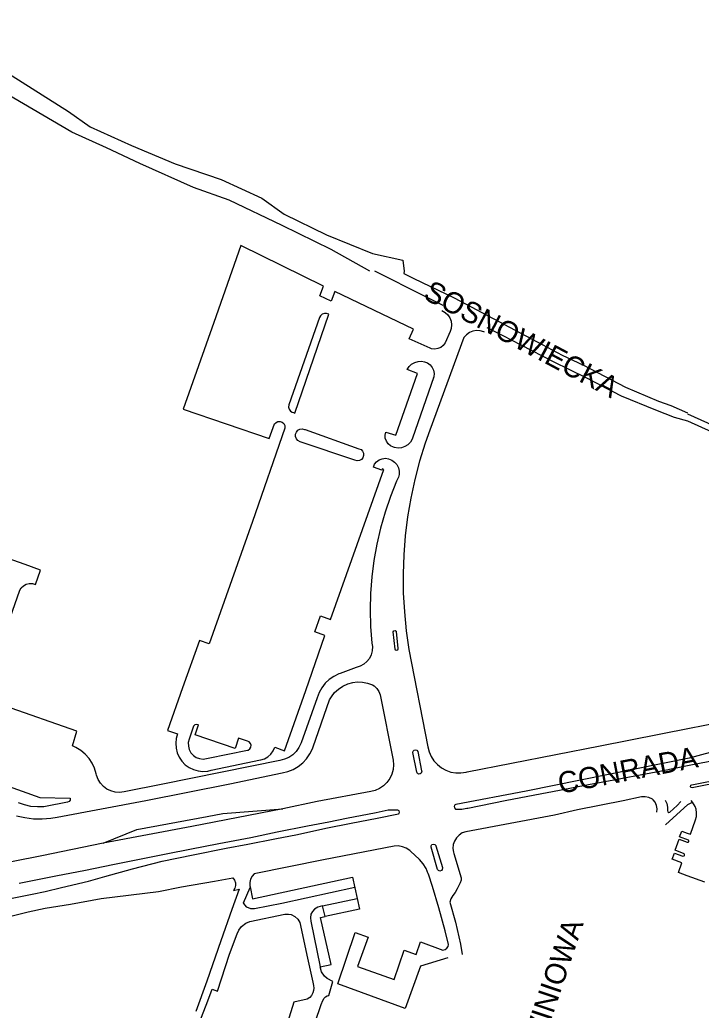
# Model space of a CAD drawing. Extents: x -304109 to -273954, y 21500 to 39796.
# Drawn here: x -296315.2 to -295993.5, y 34901 to 35368.7 of the extents above; entities that cross this region are included whole.
import ezdxf

# ---------------------------------------------------------------- set-up
doc = ezdxf.new("R2010")
doc.units = 0
doc.layers.add('krawedzie_ulic', color=7, linetype='Continuous')
doc.layers.add('nazwy_ulic', color=7, linetype='Continuous')

msp = doc.modelspace()

# ---------------------------------------------------------------- linework, layer by layer
at = {"layer": 'krawedzie_ulic'}
for points in [[(-296150, 35250), (-296168.263, 35260.134), (-296191.409, 35271.506), (-296216.361, 35283.446), (-296233.153, 35289.444), (-296258.498, 35300.76), (-296274.263, 35308.26), (-296290.676, 35315.682), (-296322.545, 35334.266), (-296355.507, 35353.05), (-296371.251, 35362.152), (-296387.996, 35370.425)], [(-296331.362, 35350.005), (-296292.134, 35325.313), (-296282.013, 35318.117), (-296262.419, 35309.253), (-296241.859, 35300.659), (-296220.196, 35293.249), (-296201.009, 35284.447), (-296190.417, 35276.935), (-296170.465, 35267.106), (-296148.672, 35258.311), (-296134.429, 35255.243), (-296133.769, 35250), (-296133.925, 35248.833), (-296129.182, 35246.584), (-296110.215, 35237.412), (-296089.072, 35226.241), (-296068.61, 35215.363), (-296059.185, 35210.358), (-296049.069, 35205.544), (-296029.232, 35195.262), (-296013.704, 35188.671), (-296007.841, 35186.479), (-296000, 35183.116)], [(-296111.991, 35221.52), (-296114.443, 35216.176), (-296115.32, 35214.954), (-296116.487, 35214.005), (-296117.862, 35213.396), (-296119.349, 35213.168), (-296120.844, 35213.339), (-296121.527, 35213.558), (-296131.431, 35218.044), (-296129.306, 35222.57), (-296166.485, 35240.436), (-296168.229, 35235.746), (-296173.514, 35238.255), (-296171.756, 35242.924), (-296210.82, 35262.05), (-296223.544, 35225.671), (-296238.016, 35184.853), (-296197.42, 35170.925), (-296194.943, 35177.848), (-296194.25, 35178.598), (-296193.324, 35179.028), (-296192.304, 35179.073), (-296191.344, 35178.726), (-296190.587, 35178.04), (-296190.149, 35177.118), (-296190.095, 35176.098), (-296190.148, 35175.83), (-296205.395, 35131.773), (-296225.811, 35074.061), (-296230.388, 35075.642), (-296238.385, 35053.324), (-296245.408, 35033.118), (-296240.727, 35031.502), (-296241.364, 35029.313), (-296241.609, 35027.046), (-296241.455, 35024.771), (-296240.907, 35022.559), (-296239.981, 35020.475), (-296238.706, 35018.585), (-296237.12, 35016.947), (-296235.273, 35015.61), (-296233.222, 35014.616), (-296231.028, 35013.995), (-296228.76, 35013.766), (-296226.486, 35013.936), (-296224.817, 35014.324), (-296201.631, 35019.172), (-296201.457, 35019.205), (-296199.683, 35019.767), (-296198.069, 35020.695), (-296196.689, 35021.944), (-296195.608, 35023.459), (-296194.874, 35025.17), (-296190.221, 35023.525), (-296180.144, 35052.039), (-296171.218, 35077.954), (-296175.85, 35079.753), (-296173.29, 35087.211), (-296168.55, 35085.466), (-296143.294, 35156.3), (-296144.166, 35156.572), (-296144.275, 35156.027), (-296148.293, 35157.377), (-296147.692, 35158.776), (-296146.75, 35159.971), (-296145.529, 35160.881), (-296144.114, 35161.442), (-296142.602, 35161.618), (-296141.155, 35161.412), (-296139.632, 35160.817), (-296138.298, 35159.87), (-296137.233, 35158.63), (-296136.5, 35157.168), (-296136.141, 35155.573), (-296136.18, 35153.938), (-296136.469, 35152.742), (-296137.315, 35150.819), (-296140.227, 35143.568), (-296142.765, 35136.179), (-296144.921, 35128.668), (-296146.69, 35121.058), (-296148.067, 35113.367), (-296149.049, 35105.615), (-296149.633, 35097.824), (-296149.817, 35090.013), (-296149.602, 35082.202), (-296148.987, 35074.413), (-296148.726, 35072.727), (-296148.803, 35070.787), (-296149.275, 35068.903), (-296150.121, 35067.156), (-296151.307, 35065.618), (-296152.783, 35064.355), (-296154.485, 35063.42), (-296156.342, 35062.853)], [(-296115.386, 35233.749), (-296128.006, 35240.074), (-296143.461, 35247.859), (-296147.621, 35250)], [(-296115.969, 35231.389), (-296114.464, 35230.533), (-296113.194, 35229.356), (-296112.228, 35227.92), (-296111.615, 35226.301), (-296111.39, 35224.584), (-296111.562, 35222.862), (-296111.991, 35221.52)], [(-296169.345, 35229.613), (-296170.346, 35230.018), (-296171.426, 35230.035), (-296172.439, 35229.661), (-296173.248, 35228.946), (-296173.704, 35228.114), (-296188.192, 35186.828), (-296188.339, 35185.796), (-296188.091, 35184.783), (-296187.483, 35183.937), (-296186.602, 35183.379), (-296186.067, 35183.229), (-296185.37, 35182.958), (-296169.345, 35229.613)], [(-296095.809, 35221.138), (-296096.176, 35221.31), (-296097.846, 35221.823), (-296099.588, 35221.943), (-296101.312, 35221.665), (-296102.927, 35221.003), (-296104.351, 35219.992), (-296105.508, 35218.684), (-296121.68, 35174.875), (-296123.815, 35168.824), (-296126.48, 35160.243), (-296128.76, 35151.553), (-296130.651, 35142.769), (-296132.149, 35133.91), (-296133.251, 35124.994), (-296133.956, 35116.036), (-296134.261, 35107.057), (-296134.166, 35098.073), (-296133.672, 35089.102), (-296132.778, 35080.162), (-296131.488, 35071.27), (-296122.55, 35025.371), (-296121.967, 35023.02), (-296121.005, 35020.797), (-296119.691, 35018.763), (-296118.061, 35016.971), (-296116.159, 35015.472), (-296114.036, 35014.306), (-296111.75, 35013.505), (-296109.364, 35013.09), (-296106.942, 35013.073), (-296104.551, 35013.454), (-296104.025, 35013.593), (-296041.203, 35025.807), (-295999.054, 35034.216), (-295947.46, 35044.241)], [(-296111.991, 35221.52), (-296111.986, 35221.531)], [(-296094.719, 35223.38), (-296087.133, 35219.666), (-296078.69, 35215.213), (-296063.465, 35207.381), (-296048.033, 35199.697), (-296031.396, 35191.178), (-296015.08, 35184.497), (-296006.364, 35181.057), (-296000.028, 35179.366), (-295973.835, 35167.544), (-295959.615, 35161.183), (-295935.354, 35149.728), (-295901.868, 35133.258), (-295884.878, 35124.922), (-295869.331, 35118.326), (-295858.688, 35113.93), (-295852.3, 35109.786), (-295851.444, 35109.024), (-295850.5, 35107.729), (-295849.904, 35106.241), (-295849.694, 35104.652), (-295849.882, 35103.06), (-295854.206, 35091.901), (-295856.242, 35086.175)], [(-296119.811, 35200.07), (-296129.829, 35171.149), (-296130.002, 35170.698), (-296130.831, 35169.25), (-296131.98, 35168.039), (-296133.383, 35167.136), (-296134.961, 35166.591), (-296136.623, 35166.435), (-296138.274, 35166.678), (-296138.804, 35166.816), (-296140.165, 35167.449), (-296141.31, 35168.418), (-296142.161, 35169.654), (-296142.656, 35171.071), (-296142.761, 35172.567), (-296142.469, 35174.039), (-296137.748, 35172.613), (-296127.4, 35201.608), (-296132.296, 35203.546), (-296131.416, 35204.947), (-296130.226, 35206.096), (-296128.795, 35206.927), (-296127.208, 35207.393), (-296125.555, 35207.465), (-296124.123, 35207.199), (-296122.696, 35206.648), (-296121.46, 35205.748), (-296120.497, 35204.558), (-296119.875, 35203.161), (-296119.634, 35201.65), (-296119.792, 35200.129), (-296119.811, 35200.07)], [(-296119.811, 35200.07), (-296120.037, 35199.347)], [(-296119.811, 35200.07), (-296119.798, 35200.106)], [(-295999.969, 35182.694), (-295987.351, 35177)], [(-296182.902, 35169.45), (-296183.883, 35169.969), (-296184.618, 35170.8), (-296185.015, 35171.837), (-296185.021, 35172.946), (-296184.636, 35173.987), (-296183.91, 35174.826), (-296182.935, 35175.356), (-296181.836, 35175.51), (-296180.753, 35175.266), (-296180.559, 35175.176), (-296155.082, 35166.136), (-296154.106, 35165.711), (-296153.354, 35164.958), (-296152.929, 35163.982), (-296152.891, 35162.918), (-296153.245, 35161.914), (-296153.942, 35161.11), (-296154.885, 35160.616), (-296155.943, 35160.502), (-296156.969, 35160.782), (-296156.989, 35160.792), (-296182.902, 35169.45)], [(-296333.803, 35046.689), (-296315.154, 35099.385), (-296314.531, 35100.406), (-296313.472, 35101.455), (-296312.174, 35102.187), (-296310.728, 35102.549), (-296309.238, 35102.515), (-296307.81, 35102.088), (-296305.347, 35108.773), (-296312.713, 35111.504), (-296400.632, 35142.402)], [(-296138.883, 35079.755), (-296138.563, 35080.185), (-296138.036, 35080.289), (-296137.577, 35080.011), (-296137.466, 35079.81), (-296136.758, 35071.848), (-296136.69, 35071.438), (-296136.948, 35070.99), (-296137.444, 35070.846), (-296137.901, 35071.086), (-296138.065, 35071.576), (-296138.883, 35079.755)], [(-296156.342, 35062.853), (-296164.027, 35059.988), (-296164.576, 35059.784), (-296166.927, 35058.649), (-296169.078, 35057.169), (-296170.977, 35055.378), (-296172.581, 35053.319)], [(-296172.581, 35053.319), (-296173.853, 35051.038), (-296174.761, 35048.591), (-296182.418, 35027.351), (-296182.534, 35027.017), (-296183.476, 35025.007), (-296184.763, 35023.198), (-296186.353, 35021.649), (-296188.195, 35020.409), (-296190.229, 35019.519), (-296192.389, 35019.008), (-296247.695, 35007.689), (-296265.98, 35004.149), (-296268.053, 35003.882), (-296270.14, 35004.015), (-296272.163, 35004.541), (-296274.049, 35005.442), (-296275.73, 35006.686), (-296277.143, 35008.226), (-296278.239, 35010.006), (-296278.976, 35011.962), (-296279.145, 35012.683), (-296279.906, 35015.267), (-296281.042, 35017.71), (-296282.525, 35019.958), (-296284.326, 35021.962), (-296286.402, 35023.678), (-296288.71, 35025.067), (-296290.332, 35025.79), (-296288.24, 35032.799), (-296322.434, 35044.715)], [(-296316.783, 34992.857), (-296312.773, 34991.957), (-296308.694, 34991.451), (-296304.585, 34991.344), (-296300.485, 34991.636), (-296297.499, 34992.105), (-296255.689, 35000.112), (-296216.096, 35007.901), (-296191.354, 35013.068), (-296188.697, 35013.697), (-296186.161, 35014.707), (-296183.799, 35016.076), (-296181.662, 35017.775), (-296179.796, 35019.768), (-296178.241, 35022.012), (-296177.029, 35024.458), (-296176.697, 35025.338), (-296168.936, 35047.558), (-296168.094, 35049.008), (-296166.563, 35050.982), (-296164.737, 35052.687), (-296162.662, 35054.079), (-296160.392, 35055.123), (-296157.985, 35055.792), (-296155.975, 35056.031), (-296153.493, 35055.963), (-296151.055, 35055.497), (-296148.722, 35054.647), (-296147.88, 35054.122), (-296146.625, 35052.968), (-296145.671, 35051.554), (-296145.072, 35049.957), (-296138.972, 35019.163), (-296138.787, 35016.907), (-296139.001, 35014.653), (-296139.608, 35012.472), (-296140.588, 35010.431), (-296141.912, 35008.595)], [(-295971.917, 35027.38), (-295999.152, 35020.096), (-296076.116, 35004.421), (-296109.397, 34998.228), (-296109.955, 34997.827), (-296110.202, 34997.186), (-296110.059, 34996.515), (-296109.572, 34996.03), (-296109.168, 34995.898), (-296106.521, 34995.978), (-296104.233, 34996.375), (-296103.673, 34996.487), (-296086.041, 35000), (-296071.994, 35002.665), (-296060.449, 35004.875), (-296046.732, 35007.606), (-296034.832, 35009.759), (-296024.845, 35011.717), (-296012.28, 35014.061), (-296000, 35016.545), (-295862.205, 35043.355)], [(-296235.279, 35028.993), (-296235.644, 35027.358), (-296235.612, 35025.683), (-296235.185, 35024.063), (-296234.388, 35022.589), (-296233.265, 35021.346), (-296231.88, 35020.402), (-296230.312, 35019.813), (-296228.649, 35019.611), (-296226.985, 35019.807), (-296226.343, 35019.995), (-296207.653, 35023.758), (-296207.332, 35023.858), (-296206.558, 35024.38), (-296206.069, 35025.176), (-296205.953, 35026.102), (-296206.231, 35026.994), (-296206.853, 35027.69), (-296207.708, 35028.066), (-296211.917, 35029.477), (-296213.552, 35024.569), (-296232.44, 35031.046), (-296230.865, 35035.81), (-296230.952, 35035.851), (-296231.771, 35035.993), (-296232.565, 35035.743), (-296233.154, 35035.155), (-296235.279, 35028.993)], [(-295894.386, 35026.445), (-295997.789, 35005.995), (-295997.876, 35005.997), (-295998.357, 35006.228), (-295998.557, 35006.723), (-295998.37, 35007.224), (-295997.894, 35007.467), (-295892.187, 35028.382), (-295891.097, 35028.475), (-295890.538, 35028.366), (-295890.358, 35028.062), (-295890.548, 35027.764), (-295890.553, 35027.761), (-295893.649, 35026.649), (-295894.386, 35026.445)], [(-296129.688, 35022.645), (-296129.55, 35023.329), (-296129.065, 35023.83), (-296128.386, 35023.991), (-296127.728, 35023.76), (-296127.298, 35023.21), (-296127.29, 35023.19), (-296125.492, 35014.084), (-296125.438, 35013.645), (-296125.675, 35012.998), (-296126.226, 35012.585), (-296126.913, 35012.538), (-296127.514, 35012.874), (-296127.835, 35013.484), (-296129.688, 35022.645)], [(-296330.99, 35010.469), (-296305.699, 35001.48), (-296291.42, 35001.115), (-296291.372, 35000.897), (-296291.469, 35000.161), (-296291.928, 34999.579), (-296292.62, 34999.312), (-296302.999, 34997.225), (-296303.769, 34997.132), (-296306.857, 34997.009), (-296309.935, 34997.287), (-296312.951, 34997.958), (-296315.856, 34999.014)], [(-296141.912, 35008.595), (-296143.538, 35007.019), (-296145.415, 35005.754), (-296147.485, 35004.838), (-296149.488, 35004.331)], [(-296149.452, 35004.337), (-296174.881, 34999.624), (-296191.073, 34996.137)], [(-296014.427, 34994.535), (-296014.31, 34996.149), (-296014.59, 34997.742), (-296015.252, 34999.219), (-296016.165, 35000.399), (-296016.594, 35000.684), (-296018.189, 35001.435), (-296019.913, 35001.809), (-296021.676, 35001.786), (-296030.406, 34999.949), (-296051.922, 34995.7), (-296062.737, 34993.064), (-296104.685, 34985.329), (-296106.357, 34984.706), (-296107.848, 34983.728), (-296109.085, 34982.443), (-296110.006, 34980.915), (-296110.564, 34979.221), (-296110.731, 34977.445), (-296110.501, 34975.676), (-296110.319, 34975.051), (-296106.77, 34963.476), (-296106.77, 34962.48), (-296107.369, 34961.13), (-296108.718, 34958.381), (-296109.617, 34956.631), (-296110.816, 34955.181), (-296111.666, 34953.581), (-296112.165, 34952.078), (-296109.472, 34942.653), (-296107.127, 34932.22), (-296106.427, 34927.32)], [(-296010.552, 35000.25), (-296009.812, 34998.607), (-296009.451, 34996.841), (-296009.46, 34995.28), (-296009.33, 34994.757), (-296008.884, 34994.456), (-296008.35, 34994.531), (-296008.268, 34994.584), (-296004.89, 34997.765), (-296003.202, 34999.654)], [(-296010.453, 34988.521), (-295999.924, 34998.163), (-295997.716, 34999.212)], [(-295998.57, 34984.112), (-295996.2, 34990.894), (-295995.804, 34992.536), (-295995.714, 34994.232), (-295995.927, 34995.905), (-295996.382, 34997.243), (-295997.716, 34999.212)], [(-295997.716, 34999.212), (-295998.263, 34999.973)], [(-296320.386, 34953.58), (-296309.282, 34955.786), (-296303.226, 34957.076), (-296295.465, 34958.995), (-296282.774, 34961.965), (-296275.105, 34964.203), (-296262.038, 34967.708), (-296248.023, 34971.454), (-296233.349, 34974.374), (-296217.736, 34977.526), (-296207.579, 34979.388), (-296194.73, 34981.896), (-296184.047, 34983.998), (-296170.785, 34986.918), (-296158.703, 34989.288), (-296146.514, 34991.755), (-296136.429, 34993.69), (-296136.116, 34993.986), (-296135.937, 34994.591), (-296136.149, 34995.185), (-296136.67, 34995.541), (-296141.294, 34995.424), (-296146.892, 34994.295), (-296160.962, 34991.482), (-296169.302, 34989.751), (-296179.344, 34987.917), (-296193.72, 34985.151), (-296206.19, 34982.465), (-296221.174, 34979.562), (-296234.941, 34976.856), (-296245.311, 34974.864), (-296258.646, 34972.216), (-296271.347, 34969.654), (-296284.25, 34967.012), (-296298.194, 34964.253), (-296315.434, 34960.857)], [(-296275.848, 34979.981), (-296259.908, 34986.313), (-296226.81, 34992.502), (-296219.407, 34993.974), (-296191.073, 34996.137)], [(-296191.073, 34996.137), (-296233.909, 34987.831), (-296275.848, 34979.981)], [(-295991.891, 34961.467), (-296000.146, 34964.413), (-296004.307, 34965.981), (-296002.659, 34970.68), (-296007.205, 34972.38), (-296006.106, 34975.229), (-296002.159, 34973.829), (-296001.609, 34973.929), (-296001.36, 34974.129), (-296001.36, 34974.529), (-296001.609, 34974.929), (-296005.756, 34976.579), (-296003.957, 34981.728), (-296000.161, 34980.378), (-295999.761, 34980.328), (-295999.411, 34980.578), (-295999.361, 34980.978), (-295999.561, 34981.278), (-296003.708, 34982.828), (-296002.609, 34985.578), (-296000.09, 34984.629), (-295998.57, 34984.112)], [(-296275.848, 34979.981), (-296304.864, 34973.989), (-296346.394, 34965.735)], [(-296113.165, 34925.686), (-296126.117, 34921.894), (-296133.254, 34901.788), (-296165.134, 34913.504), (-296156.852, 34937.666), (-296150.772, 34935.461), (-296155.707, 34921.617), (-296138.51, 34915.579), (-296133.777, 34929.4), (-296128.071, 34927.366), (-296126.054, 34933.251), (-296115.428, 34929.397), (-296114.403, 34929.664), (-296113.547, 34930.288), (-296112.982, 34931.184), (-296112.789, 34932.066), (-296114.322, 34938.447), (-296117.317, 34949.35), (-296120.312, 34959.52), (-296122.3, 34965.201), (-296122.38, 34965.453), (-296123.386, 34967.897), (-296124.749, 34970.162), (-296126.437, 34972.196), (-296130.787, 34976.193), (-296131.083, 34976.441), (-296132.747, 34977.523), (-296134.594, 34978.251), (-296136.549, 34978.594), (-296138.533, 34978.54), (-296171.783, 34972.062), (-296204.517, 34965.424), (-296205.56, 34964.251), (-296206.274, 34962.853), (-296206.614, 34961.32), (-296206.556, 34959.751), (-296206.443, 34959.215), (-296205.29, 34953.676), (-296158.116, 34963.817), (-296154.819, 34948.769), (-296171.055, 34945.27)], [(-296121.053, 34978.013), (-296121.023, 34978.687), (-296120.624, 34979.232), (-296119.99, 34979.463), (-296119.335, 34979.304), (-296118.877, 34978.808), (-296118.806, 34978.62), (-296115.669, 34968.344), (-296115.64, 34968.204), (-296115.737, 34967.506), (-296116.191, 34966.968), (-296116.863, 34966.756), (-296117.544, 34966.936), (-296118.023, 34967.452), (-296121.053, 34978.013)], [(-296337.011, 34941.042), (-296311.299, 34947.535), (-296303.169, 34949.177), (-296291.3, 34951.086), (-296276.823, 34953.798), (-296249.674, 34957.145), (-296238.834, 34959.215), (-296223.241, 34961.925), (-296214.644, 34963.497), (-296213.835, 34962.469), (-296213.373, 34961.245), (-296213.299, 34959.939), (-296213.622, 34958.671), (-296214.31, 34957.558), (-296214.359, 34957.502), (-296211.659, 34958.173), (-296215.069, 34948.534), (-296220.265, 34933.72), (-296226.952, 34914.786), (-296232.104, 34900.456)], [(-296157.056, 34958.977), (-296191.431, 34951.477), (-296204.399, 34948.831), (-296206.148, 34948.831), (-296207.946, 34949.731), (-296208.995, 34950.731), (-296209.545, 34951.781), (-296206.384, 34958.93)], [(-296172.254, 34950.279), (-296174.452, 34949.629), (-296176.101, 34948.679), (-296177, 34947.68), (-296177.749, 34946.33), (-296177.949, 34944.63), (-296177.849, 34943.13), (-296173.354, 34921.466)], [(-296172.254, 34950.279), (-296155.908, 34953.739)], [(-296171.055, 34945.27), (-296172.254, 34950.279)], [(-296232.356, 34890.018), (-296226.458, 34905.48), (-296224.397, 34910.984), (-296221.862, 34910.101), (-296216.125, 34927.421), (-296212.529, 34937.062), (-296211.78, 34938.811), (-296210.531, 34940.511), (-296208.433, 34942.161), (-296206.644, 34942.857), (-296190.019, 34946.306), (-296188.32, 34946.406), (-296187.071, 34946.156), (-296185.423, 34945.206), (-296184.024, 34943.956), (-296183.075, 34942.506), (-296179.331, 34925.635), (-296176.887, 34914.272), (-296176.537, 34912.723), (-296176.437, 34911.423), (-296176.487, 34910.273), (-296176.887, 34909.173), (-296177.037, 34908.873), (-296177.486, 34907.973), (-296178.236, 34907.073), (-296179.484, 34906.324), (-296185.879, 34904.774), (-296188.872, 34895.3)], [(-296173.354, 34921.466), (-296168.258, 34922.566), (-296173.254, 34944.762), (-296171.055, 34945.27)], [(-296184.033, 34869.388), (-296183.083, 34870.038), (-296182.434, 34870.138), (-296180.586, 34875.829), (-296180.986, 34876.029), (-296181.385, 34876.629), (-296181.485, 34877.678), (-296178.691, 34886.55), (-296172.997, 34903.679), (-296172.202, 34905.612), (-296171.555, 34906.651), (-296170.906, 34907.301), (-296170.156, 34907.801), (-296169.357, 34907.951), (-296167.359, 34914.6), (-296170.156, 34916.05), (-296171.355, 34917.15), (-296172.704, 34919.149), (-296173.354, 34921.466)]]:
    msp.add_lwpolyline(points, dxfattribs=at)

# ---------------------------------------------------------------- texts
at = {"layer": 'nazwy_ulic'}
for s, rotation, p in [('SOSNOWIECKA', 332.01294, (-296125.275, 35237.244)), ('CONRADA', 10.94216, (-296060.116, 35003.161)), ('BRZOSKWINIOWA', 71.41971, (-296086.111, 34831.487))]:
    msp.add_text(s, height=10, rotation=rotation, dxfattribs=at).set_placement(p)

doc.saveas('drawing.dxf')
